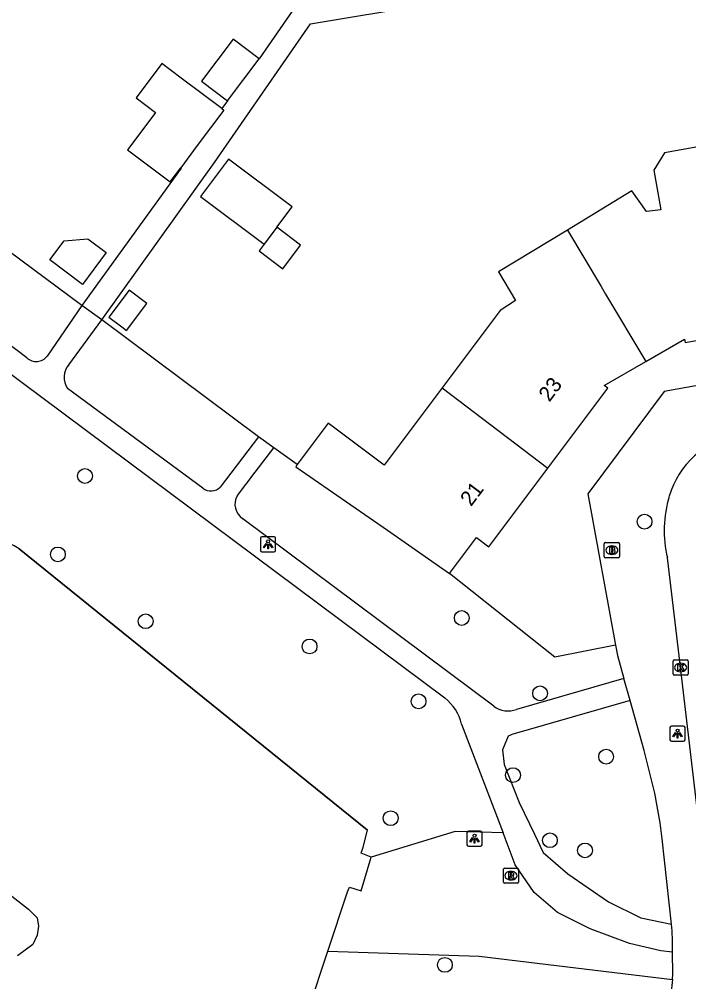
# Model space of a CAD drawing. Extents: x 157793 to 159380, y 380882 to 382313.
# Drawn here: x 158884.3 to 158928.5, y 381451.2 to 381514.7 of the extents above; entities that cross this region are included whole.
import ezdxf

# ---------------------------------------------------------------- set-up
doc = ezdxf.new("R2010")
doc.units = 0
for name, color, linetype in [('IMGEO_Boom', 7, 'Continuous'), ('IMGEO_Brandkraan', 7, 'Continuous'), ('IMGEO_Damwand', 7, 'Continuous'), ('IMGEO_Groenvoorziening', 7, 'Continuous'), ('IMGEO_Kolk', 7, 'Continuous'), ('IMGEO_Lichtpunt', 7, 'Continuous'), ('IMGEO_Pand', 7, 'Continuous'), ('IMGEO_Pand_nummerreeks', 7, 'Continuous'), ('IMGEO_Rijbaan_lokaal_open', 7, 'Continuous'), ('IMGEO_Rioolput', 7, 'Continuous'), ('IMGEO_Voetpad_halfverhard', 7, 'Continuous'), ('IMGEO_Voetpad_open', 7, 'Continuous'), ('IMGEO_Waterloop', 7, 'Continuous')]:
    doc.layers.add(name, color=color, linetype=linetype)

msp = doc.modelspace()

# ---------------------------------------------------------------- linework, layer by layer
at = {"layer": 'IMGEO_Boom'}
for centre in [(158888.613, 381484.543), (158925.574, 381481.528), (158886.824, 381479.363), (158913.501, 381475.169), (158892.627, 381474.952), (158903.448, 381473.289), (158918.674, 381470.192), (158910.646, 381469.666), (158923.038, 381466.012), (158916.885, 381464.796), (158908.807, 381461.952), (158919.324, 381460.498), (158921.637, 381459.827), (158912.386, 381452.27)]:
    msp.add_circle(centre, 0.489, dxfattribs=at)
at = {"layer": 'IMGEO_Brandkraan'}
for p, q in [((158922.917, 381479.218), (158922.917, 381480.07)), ((158922.992, 381480.144), (158923.844, 381480.144)), ((158923.918, 381480.07), (158923.918, 381479.218)), ((158923.428, 381479.364), (158923.403, 381479.364)), ((158923.405, 381479.924), (158923.43, 381479.924)), ((158923.844, 381479.144), (158922.992, 381479.144))]:
    msp.add_line(p, q, dxfattribs=at)
for points in [[(158922.917, 381479.218), (158922.917, 381480.07)], [(158922.992, 381480.144), (158923.844, 381480.144)], [(158923.918, 381480.07), (158923.918, 381479.218)], [(158923.265, 381479.844), (158923.265, 381479.444), (158923.478, 381479.444)], [(158923.496, 381479.844), (158923.265, 381479.844)], [(158923.444, 381479.763), (158923.39, 381479.763), (158923.39, 381479.687)], [(158923.39, 381479.687), (158923.443, 381479.687)], [(158923.452, 381479.611), (158923.39, 381479.611), (158923.39, 381479.53)], [(158923.39, 381479.53), (158923.452, 381479.53)], [(158923.844, 381479.144), (158922.992, 381479.144)]]:
    msp.add_lwpolyline(points, dxfattribs=at)
for centre, radius, start, end in [((158922.994, 381480.068), 0.0765, 91.55205, 178.44795), ((158922.994, 381480.068), 0.0765, 91.55205, 178.44795), ((158923.842, 381480.068), 0.0765, 1.55205, 88.44795), ((158923.842, 381480.068), 0.0765, 1.55205, 88.44795), ((158923.445, 381479.725), 0.0379, 267.82845, 90.93552), ((158923.453, 381479.57), 0.0404, 269.87594, 90.50774), ((158923.484, 381479.695), 0.251, 268.66757, 293.53466), ((158923.5, 381479.699), 0.145, 59.4692, 91.53667), ((158923.525, 381479.746), 0.0922, 285.51372, 58.15012), ((158923.53, 381479.554), 0.105, 301.31148, 78.98903), ((158922.994, 381479.22), 0.0765, 181.55205, 268.44795), ((158922.994, 381479.22), 0.0765, 181.55205, 268.44795), ((158923.842, 381479.22), 0.0765, 271.55205, 358.44795), ((158923.842, 381479.22), 0.0765, 271.55205, 358.44795)]:
    msp.add_arc(centre, radius, start, end, dxfattribs=at)
for centre, major_axis, ratio, start_param, end_param in [((158923.404, 381479.644), (-0.387, 0.002), 0.722429, 4.712389, 7.853982), ((158923.429, 381479.644), (-0.39, 0.002), 0.717154, 1.570796, 4.712389)]:
    msp.add_ellipse(centre, major_axis=major_axis, ratio=ratio, start_param=start_param, end_param=end_param, dxfattribs=at)
at = {"layer": 'IMGEO_Damwand'}
for points in [[(158884.273, 381479.735), (158907.271, 381461.165)], [(158903.383, 381449.336), (158904.656, 381453.166), (158905.957, 381457.082), (158906.081, 381457.39)]]:
    msp.add_lwpolyline(points, dxfattribs=at)
msp.add_arc((158881.266, 381474.964), 5.639, 57.78, 88.71203, dxfattribs=at)
at = {"layer": 'IMGEO_Groenvoorziening'}
for points in [[(158888.398, 381495.795), (158882.73, 381500), (158877.655, 381503.765)], [(158900.086, 381487.119), (158889.736, 381494.847)], [(158902.623, 381485.291), (158901.087, 381486.397)], [(158923.663, 381473.363), (158919.655, 381472.572), (158912.701, 381478.11)], [(158916.232, 381460.982), (158914.717, 381461.037), (158913.057, 381461.073), (158907.527, 381459.392)], [(158904.656, 381453.166), (158914.647, 381452.843), (158927.41, 381451.307)]]:
    msp.add_lwpolyline(points, dxfattribs=at)
at = {"layer": 'IMGEO_Kolk'}
for p, q in [((158927.53, 381472.402), (158928.382, 381472.402)), ((158927.455, 381471.476), (158927.455, 381472.328)), ((158927.943, 381472.182), (158927.968, 381472.182)), ((158928.456, 381472.328), (158928.456, 381471.476)), ((158928.382, 381471.402), (158927.53, 381471.402)), ((158927.966, 381471.622), (158927.941, 381471.622))]:
    msp.add_line(p, q, dxfattribs=at)
for points in [[(158927.53, 381472.402), (158928.382, 381472.402)], [(158927.455, 381471.476), (158927.455, 381472.328)], [(158927.776, 381472.102), (158927.899, 381472.102), (158927.899, 381471.951), (158928.029, 381472.102), (158928.193, 381472.102), (158928.047, 381471.951), (158928.2, 381471.702), (158928.048, 381471.702), (158927.963, 381471.866), (158927.899, 381471.799), (158927.899, 381471.702), (158927.776, 381471.702), (158927.776, 381472.102)], [(158928.456, 381472.328), (158928.456, 381471.476)], [(158928.382, 381471.402), (158927.53, 381471.402)]]:
    msp.add_lwpolyline(points, dxfattribs=at)
for centre, start, end in [((158927.532, 381472.326), 91.55205, 178.44795), ((158927.532, 381472.326), 91.55205, 178.44795), ((158928.38, 381472.326), 1.55205, 88.44795), ((158928.38, 381472.326), 1.55205, 88.44795), ((158927.532, 381471.478), 181.55205, 268.44795), ((158927.532, 381471.478), 181.55205, 268.44795), ((158928.38, 381471.478), 271.55205, 358.44795), ((158928.38, 381471.478), 271.55205, 358.44795)]:
    msp.add_arc(centre, 0.0765, start, end, dxfattribs=at)
for centre, major_axis, ratio, start_param, end_param in [((158927.942, 381471.902), (-0.387, 0.002), 0.722429, 4.712389, 7.853982), ((158927.967, 381471.902), (-0.39, 0.002), 0.717154, 1.570796, 4.712389)]:
    msp.add_ellipse(centre, major_axis=major_axis, ratio=ratio, start_param=start_param, end_param=end_param, dxfattribs=at)
at = {"layer": 'IMGEO_Lichtpunt'}
for p, q in [((158900.213, 381480.429), (158900.213, 381479.622)), ((158900.213, 381480.429), (158900.213, 381479.622)), ((158901.115, 381480.524), (158900.307, 381480.524)), ((158901.115, 381480.524), (158900.307, 381480.524)), ((158901.209, 381479.622), (158901.209, 381480.429)), ((158901.209, 381479.622), (158901.209, 381480.429)), ((158900.307, 381479.528), (158901.115, 381479.528)), ((158900.307, 381479.528), (158901.115, 381479.528)), ((158927.252, 381467.94), (158927.252, 381467.133)), ((158927.252, 381467.94), (158927.252, 381467.133)), ((158928.154, 381468.035), (158927.346, 381468.035)), ((158928.154, 381468.035), (158927.346, 381468.035)), ((158928.248, 381467.133), (158928.248, 381467.94)), ((158928.248, 381467.133), (158928.248, 381467.94)), ((158927.346, 381467.039), (158928.154, 381467.039)), ((158927.346, 381467.039), (158928.154, 381467.039)), ((158913.844, 381461.005), (158913.844, 381460.198)), ((158913.844, 381461.005), (158913.844, 381460.198)), ((158914.746, 381461.1), (158913.938, 381461.1)), ((158914.746, 381461.1), (158913.938, 381461.1)), ((158914.84, 381460.198), (158914.84, 381461.005)), ((158914.84, 381460.198), (158914.84, 381461.005)), ((158913.938, 381460.104), (158914.746, 381460.104)), ((158913.938, 381460.104), (158914.746, 381460.104))]:
    msp.add_line(p, q, dxfattribs=at)
for points in [[(158900.587, 381480.093), (158900.626, 381480.065), (158900.438, 381479.803), (158900.4, 381479.83), (158900.587, 381480.093)], [(158900.689, 381480.045), (158900.736, 381480.045), (158900.736, 381479.723), (158900.689, 381479.723), (158900.689, 381480.045)], [(158900.799, 381480.065), (158900.837, 381480.092), (158901.024, 381479.83), (158900.985, 381479.802), (158900.799, 381480.065)], [(158927.626, 381467.604), (158927.665, 381467.576), (158927.477, 381467.314), (158927.439, 381467.341), (158927.626, 381467.604)], [(158927.728, 381467.556), (158927.775, 381467.556), (158927.775, 381467.234), (158927.728, 381467.234), (158927.728, 381467.556)], [(158927.838, 381467.576), (158927.876, 381467.603), (158928.063, 381467.341), (158928.024, 381467.313), (158927.838, 381467.576)], [(158914.218, 381460.669), (158914.257, 381460.641), (158914.069, 381460.379), (158914.031, 381460.406), (158914.218, 381460.669)], [(158914.32, 381460.621), (158914.367, 381460.621), (158914.367, 381460.299), (158914.32, 381460.299), (158914.32, 381460.621)], [(158914.43, 381460.641), (158914.468, 381460.668), (158914.655, 381460.406), (158914.616, 381460.378), (158914.43, 381460.641)]]:
    msp.add_lwpolyline(points, dxfattribs=at)
for centre in [(158900.712, 381480.227), (158927.751, 381467.738), (158914.343, 381460.803)]:
    msp.add_circle(centre, 0.0994, dxfattribs=at)
for centre, start, end in [((158900.307, 381480.429), 90, 180), ((158900.307, 381480.429), 90, 180), ((158901.115, 381480.429), 0, 90), ((158901.115, 381480.429), 0, 90), ((158900.307, 381479.622), 180, 270), ((158900.307, 381479.622), 180, 270), ((158901.115, 381479.622), 270, 0), ((158901.115, 381479.622), 270, 360), ((158927.346, 381467.94), 90, 180), ((158927.346, 381467.94), 90, 180), ((158928.154, 381467.94), 0, 90), ((158928.154, 381467.94), 0, 90), ((158927.346, 381467.133), 180, 270), ((158927.346, 381467.133), 180, 270), ((158928.154, 381467.133), 270, 0), ((158928.154, 381467.133), 270, 360), ((158913.938, 381461.005), 90, 180), ((158913.938, 381461.005), 90, 180), ((158914.746, 381461.005), 0, 90), ((158914.746, 381461.005), 0, 90), ((158913.938, 381460.198), 180, 270), ((158913.938, 381460.198), 180, 270), ((158914.746, 381460.198), 270, 0), ((158914.746, 381460.198), 270, 360)]:
    msp.add_arc(centre, 0.0946, start, end, dxfattribs=at)
at = {"layer": 'IMGEO_Pand'}
for points in [[(158900.128, 381512.074), (158898.408, 381513.374), (158896.308, 381510.595), (158898.028, 381509.295)], [(158897.652, 381508.794), (158894.979, 381510.8), (158893.687, 381511.77), (158891.986, 381509.504), (158893.278, 381508.534), (158893.219, 381508.455), (158891.429, 381506.07), (158894.243, 381503.958), (158894.938, 381504.884)], [(158898.028, 381509.295), (158900.128, 381512.074)], [(158897.652, 381508.794), (158897.793, 381508.688), (158896.033, 381506.343), (158894.938, 381504.884)], [(158933.046, 381503.249), (158932.404, 381506.853), (158926.893, 381505.871), (158926.188, 381504.727), (158926.649, 381502.109), (158925.695, 381501.995), (158924.738, 381503.352), (158920.477, 381500.767)], [(158901.293, 381500.962), (158902.296, 381502.298), (158898.101, 381505.446), (158896.254, 381502.985), (158900.449, 381499.837)], [(158900.449, 381499.837), (158900.118, 381499.397), (158901.687, 381498.22), (158902.861, 381499.785), (158901.293, 381500.962)], [(158901.293, 381500.962), (158900.449, 381499.837)], [(158920.477, 381500.767), (158915.926, 381498.006), (158917.052, 381496.124), (158916.036, 381495.459), (158912.213, 381490.367)], [(158920.477, 381500.767), (158922.704, 381497.045), (158923.005, 381496.541), (158925.662, 381492.1)], [(158890.022, 381499.286), (158888.446, 381497.187), (158886.298, 381498.799), (158887.239, 381500.053), (158888.805, 381500.2), (158890.022, 381499.286)], [(158891.047, 381494.376), (158891.363, 381494.139), (158892.7, 381495.921), (158891.532, 381496.797), (158890.195, 381495.016), (158891.047, 381494.376)], [(158925.662, 381492.1), (158928.221, 381493.567), (158928.261, 381493.348), (158934.629, 381494.5)], [(158919.193, 381485.051), (158923.158, 381490.331), (158922.907, 381490.52), (158925.662, 381492.1)], [(158912.213, 381490.367), (158908.376, 381485.258), (158904.681, 381488.032), (158902.623, 381485.291)], [(158912.213, 381490.367), (158919.193, 381485.051)], [(158902.623, 381485.291), (158902.547, 381485.154), (158908.593, 381480.96), (158912.701, 381478.11)], [(158912.701, 381478.11), (158914.481, 381480.48), (158915.299, 381479.866), (158919.193, 381485.051)]]:
    msp.add_lwpolyline(points, dxfattribs=at)
at = {"layer": 'IMGEO_Rijbaan_lokaal_open'}
msp.add_lwpolyline([(158930.04, 381454.199), (158927.917, 381472.127), (158927.086, 381479.136)], dxfattribs=at)
for centre, radius, start, end in [((158932.859, 381481.482), 5.917, 101.41946, 163.1457), ((158934.773, 381480.958), 7.9, 163.53494, 193.33369)]:
    msp.add_arc(centre, radius, start, end, dxfattribs=at)
at = {"layer": 'IMGEO_Rioolput'}
for p, q in [((158916.248, 381457.735), (158916.248, 381458.587)), ((158916.323, 381458.661), (158917.175, 381458.661)), ((158916.736, 381458.441), (158916.761, 381458.441)), ((158917.249, 381458.587), (158917.249, 381457.735)), ((158916.759, 381457.881), (158916.734, 381457.881)), ((158917.175, 381457.661), (158916.323, 381457.661))]:
    msp.add_line(p, q, dxfattribs=at)
for points in [[(158916.248, 381457.735), (158916.248, 381458.587)], [(158916.323, 381458.661), (158917.175, 381458.661)], [(158917.249, 381458.587), (158917.249, 381457.735)], [(158916.837, 381458.359), (158916.585, 381458.361), (158916.585, 381457.961)], [(158916.585, 381457.961), (158916.709, 381457.961), (158916.709, 381458.123), (158916.72, 381458.123)], [(158916.763, 381458.28), (158916.709, 381458.28), (158916.709, 381458.199)], [(158916.709, 381458.199), (158916.761, 381458.199)], [(158916.767, 381458.094), (158916.838, 381457.961), (158916.978, 381457.961), (158916.913, 381458.087)], [(158917.175, 381457.661), (158916.323, 381457.661)]]:
    msp.add_lwpolyline(points, dxfattribs=at)
for centre, radius, start, end in [((158916.325, 381458.585), 0.0765, 91.55205, 178.44795), ((158916.325, 381458.585), 0.0765, 91.55205, 178.44795), ((158917.173, 381458.585), 0.0765, 1.55205, 88.44795), ((158917.173, 381458.585), 0.0765, 1.55205, 88.44795), ((158916.719, 381458.07), 0.0533, 26.02933, 88.69889), ((158916.745, 381458.388), 0.19, 274.7715, 282.96867), ((158916.769, 381458.184), 0.0964, 77.00612, 93.18647), ((158916.783, 381458.241), 0.0378, 276.66336, 79.67722), ((158916.836, 381458.249), 0.109, 350.36119, 89.41601), ((158916.834, 381458.249), 0.112, 277.58423, 350.98172), ((158916.818, 381458.034), 0.108, 29.51342, 73.79051), ((158916.325, 381457.737), 0.0765, 181.55205, 268.44795), ((158916.325, 381457.737), 0.0765, 181.55205, 268.44795), ((158917.173, 381457.737), 0.0765, 271.55205, 358.44795), ((158917.173, 381457.737), 0.0765, 271.55205, 358.44795)]:
    msp.add_arc(centre, radius, start, end, dxfattribs=at)
for centre, major_axis, ratio, start_param, end_param in [((158916.735, 381458.161), (-0.387, 0.002), 0.722429, 4.712389, 7.853982), ((158916.76, 381458.161), (-0.39, 0.002), 0.717154, 1.570796, 4.712389)]:
    msp.add_ellipse(centre, major_axis=major_axis, ratio=ratio, start_param=start_param, end_param=end_param, dxfattribs=at)
at = {"layer": 'IMGEO_Voetpad_halfverhard'}
for points in [[(158884.77, 381492.331), (158874.641, 381500), (158874.103, 381500.407)], [(158888.398, 381495.795), (158886.123, 381492.453)], [(158887.556, 381491.885), (158889.736, 381494.847)], [(158880.288, 381493.818), (158912.378, 381469.888)], [(158896.4, 381483.737), (158887.456, 381490.325)], [(158900.086, 381487.119), (158897.551, 381483.812)], [(158901.087, 381486.397), (158900.086, 381487.119)], [(158898.684, 381483.247), (158899.855, 381484.782), (158901.087, 381486.397)], [(158915.611, 381469.344), (158899.044, 381481.721)], [(158924.213, 381471.164), (158917.119, 381469.134)], [(158924.618, 381469.72), (158916.966, 381467.525)], [(158913.485, 381468.163), (158916.232, 381460.982)], [(158916.572, 381467.375), (158916.19, 381466.465), (158916.301, 381465.491), (158917.303, 381462.989), (158918.3, 381460.906), (158918.888, 381459.679), (158920.501, 381458.289), (158923.198, 381456.426), (158925.339, 381455.369), (158927.351, 381454.964)], [(158927.425, 381453.118), (158926.66, 381453.2), (158924.575, 381453.673), (158921.988, 381454.646), (158919.819, 381455.731), (158918.29, 381457.038), (158917.038, 381458.873), (158916.232, 381460.982)]]:
    msp.add_lwpolyline(points, dxfattribs=at)
for centre, radius, start, end in [((158885.39, 381493.02), 0.927, 228.03275, 322.2721), ((158888.507, 381491.041), 1.272, 138.40932, 214.2551), ((158896.935, 381484.4), 0.852, 231.10853, 316.3478), ((158899.637, 381482.666), 1.116, 148.66029, 237.88771), ((158910.482, 381467.454), 3.085, 13.29, 52.08975), ((158916.556, 381470.607), 1.577, 233.2146, 290.92966), ((158917.806, 381464.725), 2.924, 106.70757, 114.97716)]:
    msp.add_arc(centre, radius, start, end, dxfattribs=at)
at = {"layer": 'IMGEO_Voetpad_open'}
for points in [[(158889.736, 381494.847), (158897.173, 381505.231), (158903.515, 381514.375), (158933.454, 381519.377)], [(158902.895, 381516.101), (158900.128, 381512.074)], [(158898.028, 381509.295), (158897.652, 381508.794)], [(158894.938, 381504.884), (158894.963, 381504.865), (158888.398, 381495.795)], [(158956.996, 381496.948), (158953.784, 381496.443), (158954.019, 381494.989), (158926.877, 381490.112), (158921.839, 381483.362), (158923.663, 381473.363)], [(158889.736, 381494.847), (158888.398, 381495.795)], [(158923.663, 381473.363), (158923.785, 381472.691), (158924.213, 381471.164)], [(158924.618, 381469.72), (158924.213, 381471.164)], [(158927.351, 381454.964), (158926.732, 381460.598), (158926.616, 381461.656), (158926.251, 381463.599), (158925.54, 381466.43), (158924.618, 381469.72)], [(158927.425, 381453.118), (158927.412, 381453.866), (158927.4, 381454.521), (158927.351, 381454.964)], [(158927.41, 381451.307), (158927.45, 381451.685), (158927.425, 381453.118)], [(158927.41, 381451.307), (158927.185, 381449.154), (158926.109, 381448.952)]]:
    msp.add_lwpolyline(points, dxfattribs=at)
at = {"layer": 'IMGEO_Waterloop'}
for points in [[(158907.527, 381459.392), (158906.851, 381459.651), (158906.996, 381460.049), (158907.271, 381461.165), (158884.273, 381479.735)], [(158904.656, 381453.166), (158905.957, 381457.082), (158906.081, 381457.39), (158906.858, 381457.15), (158907.527, 381459.392)], [(158882.662, 381457.667), (158884.888, 381455.944), (158885.456, 381455.372), (158885.551, 381454.822), (158885.452, 381454.224), (158885.17, 381453.612), (158884.161, 381452.877)], [(158903.383, 381449.336), (158904.656, 381453.166)]]:
    msp.add_lwpolyline(points, dxfattribs=at)
msp.add_arc((158881.266, 381474.964), 5.639, 57.78, 88.71203, dxfattribs=at)

# ---------------------------------------------------------------- texts
at = {"layer": 'IMGEO_Pand_nummerreeks'}
for s, rotation, p in [('23', 53.096, (158919.291, 381489.379)), ('21', 53.0942, (158914.114, 381482.483))]:
    msp.add_text(s, height=1, rotation=rotation, dxfattribs=at).set_placement(p)

doc.saveas('drawing.dxf')
